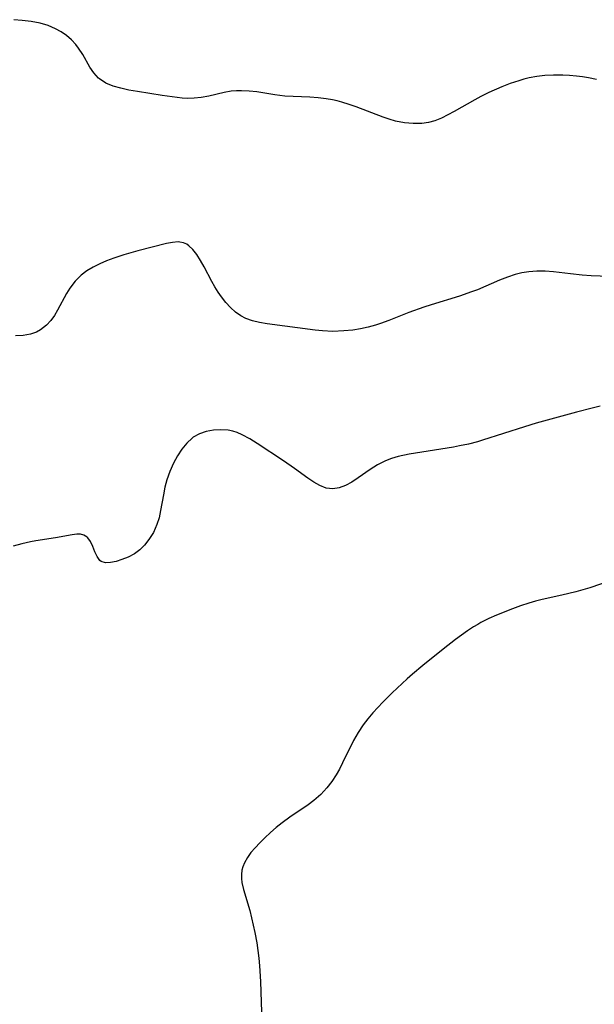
# Model space of a CAD drawing. Header units: metres. Extents: x 1073367 to 1082519, y 1569854 to 1574957.
# Tile 536 of 656: x 1077794 to 1077912, y 1573996 to 1574198. Entities that reach past the tile are written whole.
import ezdxf

# ---------------------------------------------------------------- set-up
doc = ezdxf.new("R2010")
doc.units = ezdxf.units.M
doc.layers.add('CGG_CurvaNivelLidar_v1', color=253, linetype='Continuous', lineweight=30)

msp = doc.modelspace()

# ---------------------------------------------------------------- linework, layer by layer
at = {"layer": 'CGG_CurvaNivelLidar_v1'}
for p, q in [((1077794.5877, 1574197.5282, 71.5), (1077792.8552, 1574197.6821, 71.5)), ((1077796.4518, 1574197.2873, 71.5), (1077794.5877, 1574197.5282, 71.5)), ((1077798.2635, 1574196.9395, 71.5), (1077796.4518, 1574197.2873, 71.5)), ((1077799.9052, 1574196.4726, 71.5), (1077798.2635, 1574196.9395, 71.5)), ((1077801.454, 1574195.8386, 71.5), (1077799.9052, 1574196.4726, 71.5)), ((1077802.6166, 1574195.1874, 71.5), (1077801.454, 1574195.8386, 71.5)), ((1077803.6964, 1574194.4225, 71.5), (1077802.6166, 1574195.1874, 71.5)), ((1077804.688, 1574193.5589, 71.5), (1077803.6964, 1574194.4225, 71.5)), ((1077805.5818, 1574192.6075, 71.5), (1077804.688, 1574193.5589, 71.5)), ((1077806.1789, 1574191.845, 71.5), (1077805.5818, 1574192.6075, 71.5)), ((1077807.0195, 1574190.5553, 71.5), (1077806.1789, 1574191.845, 71.5)), ((1077808.5175, 1574187.9428, 71.5), (1077807.0195, 1574190.5553, 71.5)), ((1077809.3156, 1574186.7442, 71.5), (1077808.5175, 1574187.9428, 71.5)), ((1077810.2431, 1574185.7072, 71.5), (1077809.3156, 1574186.7442, 71.5)), ((1077900.3171, 1574186.0488, 71.5), (1077898.738, 1574185.7562, 71.5)), ((1077901.9155, 1574186.23, 71.5), (1077900.3171, 1574186.0488, 71.5)), ((1077903.7601, 1574186.316, 71.5), (1077901.9155, 1574186.23, 71.5)), ((1077905.6146, 1574186.2977, 71.5), (1077903.7601, 1574186.316, 71.5)), ((1077907.0283, 1574186.2251, 71.5), (1077905.6146, 1574186.2977, 71.5)), ((1077908.441, 1574186.0976, 71.5), (1077907.0283, 1574186.2251, 71.5)), ((1077909.6892, 1574185.9333, 71.5), (1077908.441, 1574186.0976, 71.5)), ((1077910.9332, 1574185.7233, 71.5), (1077909.6892, 1574185.9333, 71.5)), ((1077810.455, 1574185.5224, 71.5), (1077810.2431, 1574185.7072, 71.5)), ((1077811.793, 1574184.6612, 71.5), (1077810.455, 1574185.5224, 71.5)), ((1077813.251, 1574184.0593, 71.5), (1077811.793, 1574184.6612, 71.5)), ((1077814.8444, 1574183.6011, 71.5), (1077813.251, 1574184.0593, 71.5)), ((1077893.0966, 1574183.9047, 71.5), (1077890.459, 1574182.7468, 71.5)), ((1077894.827, 1574184.5698, 71.5), (1077893.0966, 1574183.9047, 71.5)), ((1077896.5733, 1574185.1622, 71.5), (1077894.827, 1574184.5698, 71.5)), ((1077897.6513, 1574185.4823, 71.5), (1077896.5733, 1574185.1622, 71.5)), ((1077898.738, 1574185.7562, 71.5), (1077897.6513, 1574185.4823, 71.5)), ((1077912.5292, 1574185.3907, 71.5), (1077910.9332, 1574185.7233, 71.5)), ((1077816.5327, 1574183.2367, 71.5), (1077814.8444, 1574183.6011, 71.5)), ((1077818.283, 1574182.9246, 71.5), (1077816.5327, 1574183.2367, 71.5)), ((1077823.3399, 1574182.1344, 71.5), (1077818.283, 1574182.9246, 71.5)), ((1077827.4399, 1574181.607, 71.5), (1077823.3399, 1574182.1344, 71.5)), ((1077832.9556, 1574181.9807, 71.5), (1077831.3572, 1574181.6849, 71.5)), ((1077836.1068, 1574182.721, 71.5), (1077832.9556, 1574181.9807, 71.5)), ((1077837.5233, 1574182.9828, 71.5), (1077836.1068, 1574182.721, 71.5)), ((1077838.5993, 1574183.0936, 71.5), (1077837.5233, 1574182.9828, 71.5)), ((1077839.6138, 1574183.1157, 71.5), (1077838.5993, 1574183.0936, 71.5)), ((1077841.1946, 1574183.0359, 71.5), (1077839.6138, 1574183.1157, 71.5)), ((1077842.7923, 1574182.8512, 71.5), (1077841.1946, 1574183.0359, 71.5)), ((1077846.5058, 1574182.2522, 71.5), (1077842.7923, 1574182.8512, 71.5)), ((1077848.5608, 1574182.0213, 71.5), (1077846.5058, 1574182.2522, 71.5)), ((1077853.7017, 1574181.7496, 71.5), (1077848.5608, 1574182.0213, 71.5)), ((1077888.8019, 1574181.9283, 71.5), (1077887.538, 1574181.2498, 71.5)), ((1077890.459, 1574182.7468, 71.5), (1077888.8019, 1574181.9283, 71.5)), ((1077828.5284, 1574181.5316, 71.5), (1077827.4399, 1574181.607, 71.5)), ((1077829.9469, 1574181.545, 71.5), (1077828.5284, 1574181.5316, 71.5)), ((1077831.3572, 1574181.6849, 71.5), (1077829.9469, 1574181.545, 71.5)), ((1077855.3658, 1574181.6169, 71.5), (1077853.7017, 1574181.7496, 71.5)), ((1077857.0238, 1574181.4242, 71.5), (1077855.3658, 1574181.6169, 71.5)), ((1077858.3154, 1574181.2115, 71.5), (1077857.0238, 1574181.4242, 71.5)), ((1077859.2914, 1574180.9993, 71.5), (1077858.3154, 1574181.2115, 71.5)), ((1077860.2617, 1574180.7471, 71.5), (1077859.2914, 1574180.9993, 71.5)), ((1077861.7314, 1574180.3019, 71.5), (1077860.2617, 1574180.7471, 71.5)), ((1077863.1893, 1574179.7988, 71.5), (1077861.7314, 1574180.3019, 71.5)), ((1077868.7198, 1574177.661, 71.5), (1077863.1893, 1574179.7988, 71.5)), ((1077887.538, 1574181.2498, 71.5), (1077883.333, 1574178.84, 71.5)), ((1077882.0243, 1574178.1263, 71.5), (1077880.7126, 1574177.4838, 71.5)), ((1077883.333, 1574178.84, 71.5), (1077882.0243, 1574178.1263, 71.5)), ((1077870, 1574177.2423, 71.5), (1077868.7198, 1574177.661, 71.5)), ((1077871.2872, 1574176.891, 71.5), (1077870, 1574177.2423, 71.5)), ((1077873.1, 1574176.5323, 71.5), (1077871.2872, 1574176.891, 71.5)), ((1077874.9047, 1574176.3497, 71.5), (1077873.1, 1574176.5323, 71.5)), ((1077876.6834, 1574176.3741, 71.5), (1077874.9047, 1574176.3497, 71.5)), ((1077878.0364, 1574176.5679, 71.5), (1077876.6834, 1574176.3741, 71.5)), ((1077879.3871, 1574176.9499, 71.5), (1077878.0364, 1574176.5679, 71.5)), ((1077880.7126, 1574177.4838, 71.5), (1077879.3871, 1574176.9499, 71.5)), ((1077824.2506, 1574151.7204, 72), (1077818.3737, 1574150.2529, 72)), ((1077825.4759, 1574151.964, 72), (1077824.2506, 1574151.7204, 72)), ((1077826.6052, 1574152.0643, 72), (1077825.4759, 1574151.964, 72)), ((1077826.9965, 1574152.0514, 72), (1077826.6052, 1574152.0643, 72)), ((1077827.7452, 1574151.9112, 72), (1077826.9965, 1574152.0514, 72)), ((1077828.4357, 1574151.5921, 72), (1077827.7452, 1574151.9112, 72)), ((1077828.8461, 1574151.3071, 72), (1077828.4357, 1574151.5921, 72)), ((1077815.5049, 1574149.4539, 72), (1077813.3991, 1574148.7645, 72)), ((1077818.3737, 1574150.2529, 72), (1077815.5049, 1574149.4539, 72)), ((1077829.6528, 1574150.528, 72), (1077828.8461, 1574151.3071, 72)), ((1077830.4573, 1574149.4792, 72), (1077829.6528, 1574150.528, 72)), ((1077831.2191, 1574148.2684, 72), (1077830.4573, 1574149.4792, 72)), ((1077810.5277, 1574147.6069, 72), (1077809.1711, 1574146.9257, 72)), ((1077811.9427, 1574148.2161, 72), (1077810.5277, 1574147.6069, 72)), ((1077813.3991, 1574148.7645, 72), (1077811.9427, 1574148.2161, 72)), ((1077831.9522, 1574146.9453, 72), (1077831.2191, 1574148.2684, 72)), ((1077807.8772, 1574146.145, 72), (1077806.6911, 1574145.2475, 72)), ((1077809.1711, 1574146.9257, 72), (1077807.8772, 1574146.145, 72)), ((1077833.5404, 1574143.924, 72), (1077831.9522, 1574146.9453, 72)), ((1077897.255, 1574145.7171, 72), (1077895.8813, 1574145.3758, 72)), ((1077898.647, 1574145.9532, 72), (1077897.255, 1574145.7171, 72)), ((1077900.3244, 1574146.0891, 72), (1077898.647, 1574145.9532, 72)), ((1077902.0136, 1574146.0797, 72), (1077900.3244, 1574146.0891, 72)), ((1077903.7388, 1574145.9427, 72), (1077902.0136, 1574146.0797, 72)), ((1077907.2181, 1574145.501, 72), (1077903.7388, 1574145.9427, 72)), ((1077909.6372, 1574145.2396, 72), (1077907.2181, 1574145.501, 72)), ((1077805.4582, 1574144.0089, 72), (1077804.405, 1574142.6135, 72)), ((1077806.6911, 1574145.2475, 72), (1077805.4582, 1574144.0089, 72)), ((1077834.1695, 1574142.8457, 72), (1077833.5404, 1574143.924, 72)), ((1077892.6659, 1574144.2199, 72), (1077888.0965, 1574142.2588, 72)), ((1077894.2631, 1574144.8455, 72), (1077892.6659, 1574144.2199, 72)), ((1077895.8813, 1574145.3758, 72), (1077894.2631, 1574144.8455, 72)), ((1077911.4692, 1574145.1046, 72), (1077909.6372, 1574145.2396, 72)), ((1077915.1641, 1574144.9541, 72), (1077911.4692, 1574145.1046, 72)), ((1077803.721, 1574141.4906, 72), (1077801.8526, 1574138.0648, 72)), ((1077804.405, 1574142.6135, 72), (1077803.721, 1574141.4906, 72)), ((1077834.8411, 1574141.7921, 72), (1077834.1695, 1574142.8457, 72)), ((1077835.553, 1574140.7731, 72), (1077834.8411, 1574141.7921, 72)), ((1077886.9181, 1574141.8138, 72), (1077884.4395, 1574140.9775, 72)), ((1077888.0965, 1574142.2588, 72), (1077886.9181, 1574141.8138, 72)), ((1077836.4389, 1574139.6387, 72), (1077835.553, 1574140.7731, 72)), ((1077837.388, 1574138.5921, 72), (1077836.4389, 1574139.6387, 72)), ((1077884.4395, 1574140.9775, 72), (1077878.6139, 1574139.1967, 72)), ((1077801.8526, 1574138.0648, 72), (1077801.1984, 1574136.9999, 72)), ((1077838.4123, 1574137.6628, 72), (1077837.388, 1574138.5921, 72)), ((1077839.5277, 1574136.8862, 72), (1077838.4123, 1574137.6628, 72)), ((1077874.0039, 1574137.5679, 72), (1077869.9229, 1574135.9309, 72)), ((1077877.0646, 1574138.687, 72), (1077874.0039, 1574137.5679, 72)), ((1077878.6139, 1574139.1967, 72), (1077877.0646, 1574138.687, 72)), ((1077800.448, 1574135.9326, 72), (1077799.6094, 1574134.9846, 72)), ((1077801.1984, 1574136.9999, 72), (1077800.448, 1574135.9326, 72)), ((1077840.5235, 1574136.3835, 72), (1077839.5277, 1574136.8862, 72)), ((1077841.9068, 1574135.8926, 72), (1077840.5235, 1574136.3835, 72)), ((1077843.3692, 1574135.5375, 72), (1077841.9068, 1574135.8926, 72)), ((1077844.8904, 1574135.2716, 72), (1077843.3692, 1574135.5375, 72)), ((1077868.1967, 1574135.3169, 72), (1077867.1941, 1574135.007, 72)), ((1077869.9229, 1574135.9309, 72), (1077868.1967, 1574135.3169, 72)), ((1077797.5051, 1574133.5662, 72), (1077796.3031, 1574133.145, 72)), ((1077798.3537, 1574134.0095, 72), (1077797.5051, 1574133.5662, 72)), ((1077799.6094, 1574134.9846, 72), (1077798.3537, 1574134.0095, 72)), ((1077854.7676, 1574133.9655, 72), (1077844.8904, 1574135.2716, 72)), ((1077856.2885, 1574133.8172, 72), (1077854.7676, 1574133.9655, 72)), ((1077858.4245, 1574133.7225, 72), (1077856.2885, 1574133.8172, 72)), ((1077860.6488, 1574133.8002, 72), (1077858.4245, 1574133.7225, 72)), ((1077862.5031, 1574133.9964, 72), (1077860.6488, 1574133.8002, 72)), ((1077864.081, 1574134.2566, 72), (1077862.5031, 1574133.9964, 72)), ((1077865.6458, 1574134.595, 72), (1077864.081, 1574134.2566, 72)), ((1077867.1941, 1574135.007, 72), (1077865.6458, 1574134.595, 72)), ((1077794.7874, 1574132.8601, 72), (1077793.203, 1574132.774, 72)), ((1077796.3031, 1574133.145, 72), (1077794.7874, 1574132.8601, 72)), ((1077908.4747, 1574117.1711, 72.5), (1077900.1473, 1574114.8859, 72.5)), ((1077911.6983, 1574117.9831, 72.5), (1077908.4747, 1574117.1711, 72.5)), ((1077913.3171, 1574118.3393, 72.5), (1077911.6983, 1574117.9831, 72.5)), ((1077832.4155, 1574113.1689, 72.5), (1077831.0253, 1574112.6877, 72.5)), ((1077833.8783, 1574113.4476, 72.5), (1077832.4155, 1574113.1689, 72.5)), ((1077835.3794, 1574113.5306, 72.5), (1077833.8783, 1574113.4476, 72.5)), ((1077836.888, 1574113.4101, 72.5), (1077835.3794, 1574113.5306, 72.5)), ((1077837.8736, 1574113.2078, 72.5), (1077836.888, 1574113.4101, 72.5)), ((1077838.7258, 1574112.9408, 72.5), (1077837.8736, 1574113.2078, 72.5)), ((1077897.7496, 1574114.1545, 72.5), (1077889.1704, 1574111.4039, 72.5)), ((1077900.1473, 1574114.8859, 72.5), (1077897.7496, 1574114.1545, 72.5)), ((1077829.5386, 1574111.8338, 72.5), (1077828.387, 1574110.7965, 72.5)), ((1077829.747, 1574111.9823, 72.5), (1077829.5386, 1574111.8338, 72.5)), ((1077831.0253, 1574112.6877, 72.5), (1077829.747, 1574111.9823, 72.5)), ((1077839.764, 1574112.5085, 72.5), (1077838.7258, 1574112.9408, 72.5)), ((1077841.3246, 1574111.6748, 72.5), (1077839.764, 1574112.5085, 72.5)), ((1077842.8688, 1574110.7065, 72.5), (1077841.3246, 1574111.6748, 72.5)), ((1077888.1013, 1574111.0732, 72.5), (1077886.2733, 1574110.5911, 72.5)), ((1077889.1704, 1574111.4039, 72.5), (1077888.1013, 1574111.0732, 72.5)), ((1077827.3732, 1574109.5536, 72.5), (1077826.4716, 1574108.1618, 72.5)), ((1077828.387, 1574110.7965, 72.5), (1077827.3732, 1574109.5536, 72.5)), ((1077848.2672, 1574107.1566, 72.5), (1077842.8688, 1574110.7065, 72.5)), ((1077883.1791, 1574109.9759, 72.5), (1077874.1126, 1574108.5261, 72.5)), ((1077884.4187, 1574110.1974, 72.5), (1077883.1791, 1574109.9759, 72.5)), ((1077886.2733, 1574110.5911, 72.5), (1077884.4187, 1574110.1974, 72.5)), ((1077826.4716, 1574108.1618, 72.5), (1077825.6657, 1574106.6658, 72.5)), ((1077850.5234, 1574105.6111, 72.5), (1077848.2672, 1574107.1566, 72.5)), ((1077869.213, 1574107.1776, 72.5), (1077867.6101, 1574106.3599, 72.5)), ((1077870.4859, 1574107.6586, 72.5), (1077869.213, 1574107.1776, 72.5)), ((1077871.8098, 1574108.0403, 72.5), (1077870.4859, 1574107.6586, 72.5)), ((1077874.1126, 1574108.5261, 72.5), (1077871.8098, 1574108.0403, 72.5)), ((1077824.9071, 1574104.9872, 72.5), (1077824.2881, 1574103.2382, 72.5)), ((1077825.6657, 1574106.6658, 72.5), (1077824.9071, 1574104.9872, 72.5)), ((1077853.2639, 1574103.6191, 72.5), (1077850.5234, 1574105.6111, 72.5)), ((1077866.0929, 1574105.4007, 72.5), (1077863.5984, 1574103.6451, 72.5)), ((1077867.6101, 1574106.3599, 72.5), (1077866.0929, 1574105.4007, 72.5)), ((1077824.2881, 1574103.2382, 72.5), (1077823.9019, 1574101.734, 72.5)), ((1077854.5048, 1574102.7632, 72.5), (1077853.2639, 1574103.6191, 72.5)), ((1077863.5984, 1574103.6451, 72.5), (1077862.3052, 1574102.7895, 72.5)), ((1077823.9019, 1574101.734, 72.5), (1077823.5992, 1574100.2044, 72.5)), ((1077855.7368, 1574102.0553, 72.5), (1077854.5048, 1574102.7632, 72.5)), ((1077857.0605, 1574101.5534, 72.5), (1077855.7368, 1574102.0553, 72.5)), ((1077858.3959, 1574101.3786, 72.5), (1077857.0605, 1574101.5534, 72.5)), ((1077859.7083, 1574101.5759, 72.5), (1077858.3959, 1574101.3786, 72.5)), ((1077861.013, 1574102.0746, 72.5), (1077859.7083, 1574101.5759, 72.5)), ((1077862.3052, 1574102.7895, 72.5), (1077861.013, 1574102.0746, 72.5)), ((1077823.5992, 1574100.2044, 72.5), (1077823.0315, 1574096.9561, 72.5)), ((1077823.0315, 1574096.9561, 72.5), (1077822.7041, 1574095.478, 72.5)), ((1077822.7041, 1574095.478, 72.5), (1077822.2664, 1574094.0626, 72.5)), ((1077822.2664, 1574094.0626, 72.5), (1077821.5332, 1574092.4605, 72.5)), ((1077801.4445, 1574091.3389, 72.5), (1077797.4108, 1574090.7266, 72.5)), ((1077804.8594, 1574091.9846, 72.5), (1077801.4445, 1574091.3389, 72.5)), ((1077805.8288, 1574092.0869, 72.5), (1077804.8594, 1574091.9846, 72.5)), ((1077806.5503, 1574092.0731, 72.5), (1077805.8288, 1574092.0869, 72.5)), ((1077807.2822, 1574091.8998, 72.5), (1077806.5503, 1574092.0731, 72.5)), ((1077807.923, 1574091.4841, 72.5), (1077807.2822, 1574091.8998, 72.5)), ((1077808.0767, 1574091.3362, 72.5), (1077807.923, 1574091.4841, 72.5)), ((1077808.632, 1574090.6019, 72.5), (1077808.0767, 1574091.3362, 72.5)), ((1077820.6156, 1574090.9925, 72.5), (1077819.7246, 1574089.8604, 72.5)), ((1077821.5332, 1574092.4605, 72.5), (1077820.6156, 1574090.9925, 72.5)), ((1077794.521, 1574090.1072, 72.5), (1077792.7294, 1574089.6089, 72.5)), ((1077796.3191, 1574090.5241, 72.5), (1077794.521, 1574090.1072, 72.5)), ((1077797.4108, 1574090.7266, 72.5), (1077796.3191, 1574090.5241, 72.5)), ((1077809.1214, 1574089.5776, 72.5), (1077808.632, 1574090.6019, 72.5)), ((1077809.5291, 1574088.4967, 72.5), (1077809.1214, 1574089.5776, 72.5)), ((1077818.7465, 1574088.8663, 72.5), (1077817.6856, 1574088.0496, 72.5)), ((1077819.7246, 1574089.8604, 72.5), (1077818.7465, 1574088.8663, 72.5)), ((1077809.9619, 1574087.4931, 72.5), (1077809.5291, 1574088.4967, 72.5)), ((1077810.528, 1574086.7069, 72.5), (1077809.9619, 1574087.4931, 72.5)), ((1077815.0735, 1574086.8707, 72.5), (1077813.8706, 1574086.5065, 72.5)), ((1077816.3959, 1574087.3689, 72.5), (1077815.0735, 1574086.8707, 72.5)), ((1077817.6856, 1574088.0496, 72.5), (1077816.3959, 1574087.3689, 72.5)), ((1077810.825, 1574086.483, 72.5), (1077810.528, 1574086.7069, 72.5)), ((1077811.7337, 1574086.2235, 72.5), (1077810.825, 1574086.483, 72.5)), ((1077812.7424, 1574086.2699, 72.5), (1077811.7337, 1574086.2235, 72.5)), ((1077813.8706, 1574086.5065, 72.5), (1077812.7424, 1574086.2699, 72.5)), ((1077911.1879, 1574081.1093, 73), (1077908.2886, 1574080.2463, 73)), ((1077915.8105, 1574082.6768, 73), (1077911.1879, 1574081.1093, 73)), ((1077905.431, 1574079.5635, 73), (1077901.409, 1574078.6862, 73)), ((1077908.2886, 1574080.2463, 73), (1077905.431, 1574079.5635, 73)), ((1077895.2872, 1574076.7776, 73), (1077892.0178, 1574075.4907, 73)), ((1077896.9687, 1574077.3889, 73), (1077895.2872, 1574076.7776, 73)), ((1077898.6662, 1574077.9492, 73), (1077896.9687, 1574077.3889, 73)), ((1077900.0309, 1574078.339, 73), (1077898.6662, 1574077.9492, 73)), ((1077901.409, 1574078.6862, 73), (1077900.0309, 1574078.339, 73)), ((1077890.4156, 1574074.7724, 73), (1077888.7988, 1574073.9459, 73)), ((1077892.0178, 1574075.4907, 73), (1077890.4156, 1574074.7724, 73)), ((1077887.2962, 1574073.064, 73), (1077886.0481, 1574072.25, 73)), ((1077888.1672, 1574073.5888, 73), (1077887.2962, 1574073.064, 73)), ((1077888.7988, 1574073.9459, 73), (1077888.1672, 1574073.5888, 73)), ((1077886.0481, 1574072.25, 73), (1077883.6171, 1574070.5018, 73)), ((1077883.6171, 1574070.5018, 73), (1077881.0521, 1574068.5155, 73)), ((1077881.0521, 1574068.5155, 73), (1077876.8822, 1574065.1518, 73)), ((1077876.8822, 1574065.1518, 73), (1077874.7537, 1574063.3567, 73)), ((1077874.7537, 1574063.3567, 73), (1077873.6772, 1574062.3989, 73)), ((1077873.6772, 1574062.3989, 73), (1077870.5856, 1574059.5177, 73)), ((1077870.5856, 1574059.5177, 73), (1077868.6658, 1574057.6372, 73)), ((1077867.6357, 1574056.5597, 73), (1077866.6411, 1574055.4571, 73)), ((1077868.6658, 1574057.6372, 73), (1077867.6357, 1574056.5597, 73)), ((1077866.6411, 1574055.4571, 73), (1077865.61, 1574054.2302, 73)), ((1077864.6435, 1574052.9611, 73), (1077863.5943, 1574051.3796, 73)), ((1077865.61, 1574054.2302, 73), (1077864.6435, 1574052.9611, 73)), ((1077863.5943, 1574051.3796, 73), (1077862.655, 1574049.7353, 73)), ((1077862.655, 1574049.7353, 73), (1077860.4168, 1574045.1597, 73)), ((1077860.4168, 1574045.1597, 73), (1077859.7439, 1574043.8826, 73)), ((1077859.0818, 1574042.7372, 73), (1077858.1838, 1574041.3467, 73)), ((1077859.7439, 1574043.8826, 73), (1077859.0818, 1574042.7372, 73)), ((1077858.1838, 1574041.3467, 73), (1077857.1891, 1574040.0366, 73)), ((1077855.9189, 1574038.6792, 73), (1077854.5131, 1574037.4472, 73)), ((1077857.1891, 1574040.0366, 73), (1077855.9189, 1574038.6792, 73)), ((1077853.3249, 1574036.5517, 73), (1077849.5898, 1574034.0231, 73)), ((1077854.5131, 1574037.4472, 73), (1077853.3249, 1574036.5517, 73)), ((1077848.0265, 1574032.8905, 73), (1077846.7912, 1574031.9002, 73)), ((1077849.5898, 1574034.0231, 73), (1077848.0265, 1574032.8905, 73)), ((1077845.6037, 1574030.8698, 73), (1077844.4652, 1574029.8126, 73)), ((1077846.7912, 1574031.9002, 73), (1077845.6037, 1574030.8698, 73)), ((1077843.3804, 1574028.7401, 73), (1077842.447, 1574027.7528, 73)), ((1077844.4652, 1574029.8126, 73), (1077843.3804, 1574028.7401, 73)), ((1077841.5923, 1574026.7514, 73), (1077840.8471, 1574025.7248, 73)), ((1077842.447, 1574027.7528, 73), (1077841.5923, 1574026.7514, 73)), ((1077840.2479, 1574024.6604, 73), (1077839.9147, 1574023.8149, 73)), ((1077840.8471, 1574025.7248, 73), (1077840.2479, 1574024.6604, 73)), ((1077839.7409, 1574023.1307, 73), (1077839.6398, 1574022.2851, 73)), ((1077839.6398, 1574022.2851, 73), (1077839.6471, 1574021.4502, 73)), ((1077839.9147, 1574023.8149, 73), (1077839.7409, 1574023.1307, 73)), ((1077839.6471, 1574021.4502, 73), (1077839.7414, 1574020.6014, 73)), ((1077839.7414, 1574020.6014, 73), (1077840.0344, 1574019.2049, 73)), ((1077840.0344, 1574019.2049, 73), (1077841.3222, 1574014.8401, 73)), ((1077841.3222, 1574014.8401, 73), (1077841.7232, 1574013.3428, 73)), ((1077841.7232, 1574013.3428, 73), (1077842.0706, 1574011.8718, 73)), ((1077842.0706, 1574011.8718, 73), (1077842.3807, 1574010.3763, 73)), ((1077842.3807, 1574010.3763, 73), (1077842.7603, 1574008.2276, 73)), ((1077842.7603, 1574008.2276, 73), (1077843.1862, 1574005.1011, 73)), ((1077843.1862, 1574005.1011, 73), (1077843.343, 1574003.5246, 73)), ((1077843.343, 1574003.5246, 73), (1077843.5488, 1574000.2748, 73)), ((1077843.5488, 1574000.2748, 73), (1077843.8319, 1573991.8742, 73))]:
    msp.add_line(p, q, dxfattribs=at)

doc.saveas('drawing.dxf')
